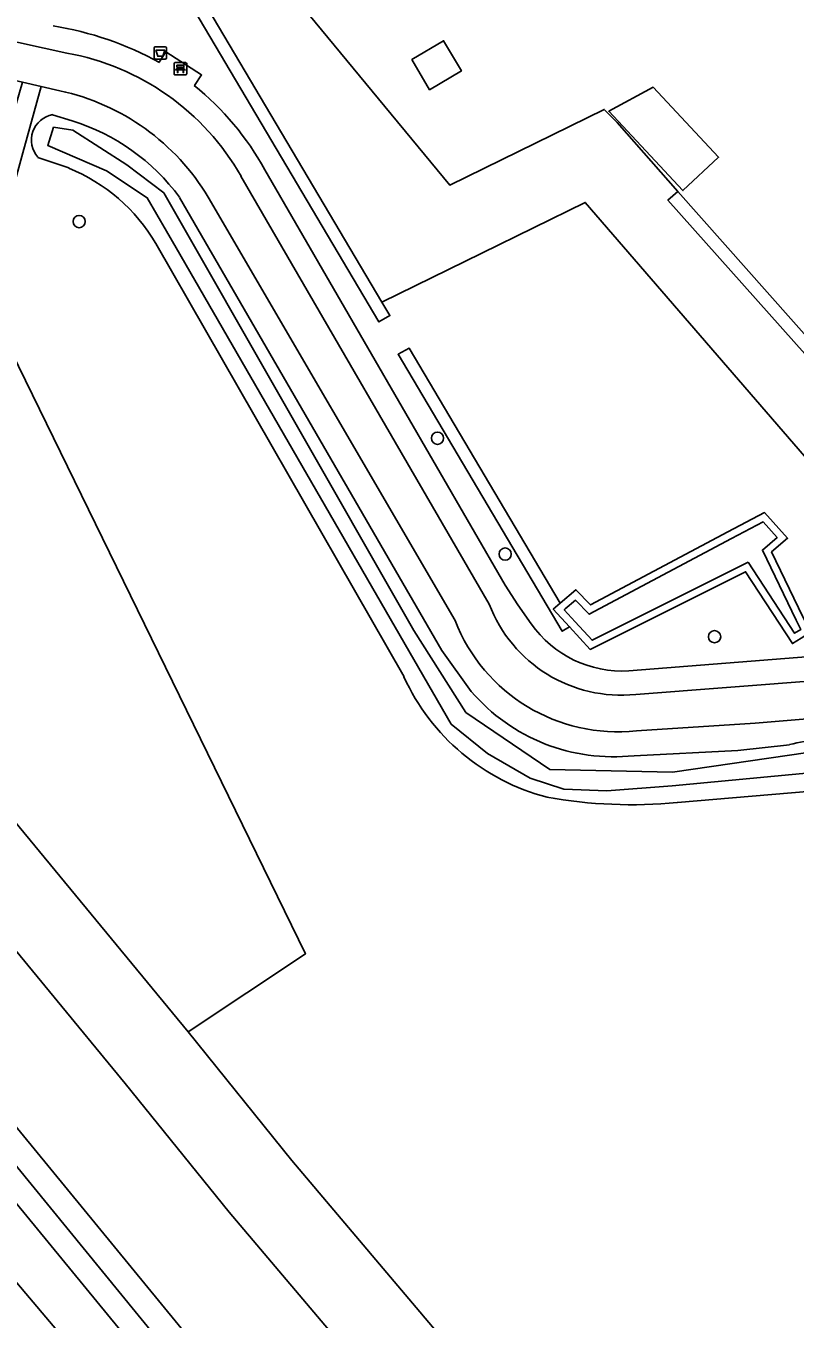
# Model space of a CAD drawing. Extents: x 157320 to 158835, y 386650 to 388491.
# Drawn here: x 157625 to 157686.5, y 387347.6 to 387451 of the extents above; entities that cross this region are included whole.
import ezdxf

# ---------------------------------------------------------------- set-up
doc = ezdxf.new("R2010")
doc.units = 0
for name, color, linetype in [('IMGEO_Afvalbak', 7, 'Continuous'), ('IMGEO_Bank', 7, 'Continuous'), ('IMGEO_Boom', 7, 'Continuous'), ('IMGEO_Erf', 7, 'Continuous'), ('IMGEO_Fietspad_gesloten', 7, 'Continuous'), ('IMGEO_Groenvoorziening', 7, 'Continuous'), ('IMGEO_Haag', 7, 'Continuous'), ('IMGEO_Loofbos', 7, 'Continuous'), ('IMGEO_Oever', 7, 'Continuous'), ('IMGEO_Pand', 7, 'Continuous'), ('IMGEO_Voetpad_halfverhard', 7, 'Continuous'), ('IMGEO_Waterloop', 7, 'Continuous')]:
    doc.layers.add(name, color=color, linetype=linetype)

msp = doc.modelspace()

# ---------------------------------------------------------------- linework, layer by layer
at = {"layer": 'IMGEO_Afvalbak'}
for p, q in [((157635.22, 387448.48), (157635.22, 387449.28)), ((157635.22, 387449.28), (157635.22, 387448.48)), ((157635.32, 387449.38), (157636.11, 387449.38)), ((157636.11, 387449.38), (157635.32, 387449.38)), ((157636.21, 387449.28), (157636.21, 387448.48)), ((157636.21, 387448.48), (157636.21, 387449.28)), ((157636.11, 387448.38), (157635.32, 387448.38)), ((157635.32, 387448.38), (157636.11, 387448.38))]:
    msp.add_line(p, q, dxfattribs=at)
msp.add_lwpolyline([(157635.37, 387449.09), (157636.07, 387449.09), (157635.92, 387448.62), (157635.51, 387448.62), (157635.37, 387449.09)], dxfattribs=at)
for centre, start, end in [((157635.32, 387449.28), 90, 180), ((157635.32, 387449.28), 90, 180), ((157636.11, 387449.28), 0, 90), ((157636.11, 387449.28), 360, 90), ((157635.32, 387448.48), 180, 270), ((157635.32, 387448.48), 180, 270), ((157636.11, 387448.48), 270, 0), ((157636.11, 387448.48), 270, 0)]:
    msp.add_arc(centre, 0.1, start, end, dxfattribs=at)
at = {"layer": 'IMGEO_Bank'}
for p, q in [((157636.83, 387447.2), (157636.83, 387448.04)), ((157636.83, 387448.04), (157636.83, 387447.2)), ((157636.91, 387448.12), (157637.75, 387448.12)), ((157637.75, 387448.12), (157636.91, 387448.12)), ((157637.14, 387447.63), (157637.14, 387447.73)), ((157637.53, 387447.52), (157637.14, 387447.52)), ((157637.18, 387447.73), (157637.18, 387447.63)), ((157637.47, 387447.74), (157637.19, 387447.74)), ((157637.19, 387447.62), (157637.47, 387447.62)), ((157637.48, 387447.63), (157637.48, 387447.73)), ((157637.52, 387447.73), (157637.52, 387447.63)), ((157637.83, 387448.05), (157637.83, 387447.21)), ((157637.83, 387447.21), (157637.83, 387448.05)), ((157637.76, 387447.12), (157636.92, 387447.12)), ((157636.92, 387447.12), (157637.76, 387447.12))]:
    msp.add_line(p, q, dxfattribs=at)
for points in [[(157637.08, 387447.52), (157636.94, 387447.52), (157637.05, 387447.62), (157637.13, 387447.62)], [(157637.13, 387447.74), (157637.05, 387447.74), (157637.05, 387447.9), (157637.61, 387447.9), (157637.61, 387447.74), (157637.53, 387447.74)], [(157637.13, 387447.51), (157637.13, 387447.31), (157637.09, 387447.31), (157637.09, 387447.51)], [(157637.53, 387447.62), (157637.61, 387447.62), (157637.72, 387447.52), (157637.59, 387447.52)], [(157637.58, 387447.51), (157637.58, 387447.31), (157637.54, 387447.31), (157637.54, 387447.51)]]:
    msp.add_lwpolyline(points, dxfattribs=at)
for centre, radius, start, end in [((157636.91, 387448.04), 0.0779, 92.4484, 184.2845), ((157636.91, 387448.04), 0.0779, 92.4484, 184.2845), ((157636.91, 387447.2), 0.0779, 182.4484, 274.2845), ((157636.91, 387447.2), 0.0779, 182.4484, 274.2845), ((157637.08, 387447.51), 0.00671, 2.8957, 87.1043), ((157637.13, 387447.73), 0.00671, 2.8957, 87.1043), ((157637.13, 387447.63), 0.00671, 272.8957, 357.1043), ((157637.14, 387447.51), 0.00671, 92.8957, 177.1043), ((157637.19, 387447.73), 0.00671, 92.8957, 177.1043), ((157637.19, 387447.63), 0.00671, 182.8957, 267.1043), ((157637.47, 387447.73), 0.00671, 2.8957, 87.1043), ((157637.47, 387447.63), 0.00671, 272.8957, 357.1043), ((157637.53, 387447.73), 0.00671, 92.8957, 177.1043), ((157637.53, 387447.63), 0.00671, 182.8957, 267.1043), ((157637.53, 387447.51), 0.00671, 2.8957, 87.1043), ((157637.59, 387447.51), 0.00671, 92.8957, 177.1043), ((157637.75, 387448.04), 0.0779, 2.4484, 94.2845), ((157637.75, 387448.04), 0.0779, 2.4484, 94.2845), ((157637.75, 387447.2), 0.0779, 272.4484, 4.2845), ((157637.75, 387447.2), 0.0779, 272.4484, 4.2845)]:
    msp.add_arc(centre, radius, start, end, dxfattribs=at)
at = {"layer": 'IMGEO_Boom'}
for centre in [(157629.23, 387435.39), (157657.89, 387418.06), (157663.3, 387408.8), (157680.05, 387402.19)]:
    msp.add_circle(centre, 0.489, dxfattribs=at)
at = {"layer": 'IMGEO_Erf'}
msp.add_lwpolyline([(157686.92, 387494.38), (157686.47, 387495.37), (157675.29, 387489.07), (157675.29, 387487.71), (157634.21, 387465.05), (157634.51, 387464.53), (157634.81, 387464.01), (157635.83, 387464.65), (157636.69, 387465.18), (157658.88, 387438.3), (157671.22, 387444.36), (157672.26, 387443.31), (157677.12, 387437.81), (157695.39, 387417.18)], dxfattribs=at)
for points in [[(157659.8, 387447.44), (157657.26, 387445.94), (157655.84, 387448.35), (157658.37, 387449.85)], [(157680.37, 387440.54), (157677.51, 387437.87), (157671.58, 387444.22), (157675.14, 387446.14)]]:
    msp.add_lwpolyline(points, close=True, dxfattribs=at)
at = {"layer": 'IMGEO_Fietspad_gesloten'}
for points in [[(157628.24, 387448.87), (157622.54, 387450.12)], [(157619.48, 387447.73), (157624.71, 387446.53), (157626.18, 387446.2), (157627.69, 387445.85)], [(157662.02, 387404.8), (157642.17, 387439.03)], [(157639.55, 387437.34), (157659.29, 387403.48)], [(157706.18, 387404.09), (157700.08, 387400.72), (157699.85, 387400.57), (157699.19, 387400.19), (157698.5, 387399.87), (157697.79, 387399.61), (157697.05, 387399.42), (157696.3, 387399.29), (157695.54, 387399.23), (157691.41, 387398.92), (157688.61, 387398.7), (157673.74, 387397.57)], [(157673.8, 387394.66), (157683.3, 387395.27), (157690, 387395.84), (157692.24, 387396.03), (157692.7, 387396.07), (157693.64, 387396.11), (157698.42, 387396.9), (157702.36, 387398.56), (157702.4, 387398.55), (157706.9, 387401.13)]]:
    msp.add_lwpolyline(points, dxfattribs=at)
for centre, radius, start, end in [((157624.67, 387429.02), 20.17, 29.7718, 79.7917), ((157623.84, 387427.97), 18.29, 30.803, 77.8515), ((157672.59, 387408.82), 11.31, 200.8132, 275.8514), ((157672.29, 387408.51), 13.93, 201.1468, 276.2614)]:
    msp.add_arc(centre, radius, start, end, dxfattribs=at)
at = {"layer": 'IMGEO_Groenvoorziening'}
for points in [[(157667.65, 387303.9), (157594.47, 387393.09), (157594.18, 387393.44), (157529.23, 387473.63), (157523.24, 387480.36), (157503.24, 387500), (157500, 387503.18), (157497, 387506.12), (157492.08, 387511.35), (157491.27, 387510.68), (157485.56, 387515.31), (157483.92, 387514.11), (157482.27, 387508.96), (157477.63, 387505.03), (157535.59, 387437.19), (157581.23, 387383.78), (157581.38, 387381.11), (157581.39, 387381.1), (157671.49, 387270.21)], [(157861.05, 387046.47), (157695.61, 387250), (157656.75, 387297.8), (157500, 387486.32), (157496.88, 387490.07), (157491.71, 387500), (157484.63, 387513.61), (157488.56, 387508.46), (157495.01, 387500), (157500, 387493.45), (157503.77, 387488.5), (157517.2, 387474.24), (157545.57, 387444.11), (157590.65, 387390.24), (157664.34, 387303.06), (157707.81, 387250), (157745.01, 387204.22), (157870.42, 387053.08)], [(157669.71, 387436.92), (157661.44, 387432.87), (157653.44, 387428.95), (157654.08, 387427.87), (157653.21, 387427.37), (157632.33, 387462.64), (157618.23, 387454.91), (157618.59, 387454.28)], [(157635.64, 387448.13), (157636.16, 387448.97), (157639.02, 387447.12), (157638.45, 387446.28)], [(157627.69, 387445.85), (157626.18, 387446.2), (157624.73, 387440.88), (157623.08, 387434.83)], [(157627.11, 387443.94), (157628.67, 387443.44)], [(157628.41, 387439.68), (157625.93, 387440.53)], [(157644.09, 387439.53), (157663.31, 387406.31), (157664.31, 387404.75), (157665.39, 387403.23)], [(157637.25, 387437.33), (157658.24, 387401.08), (157660.59, 387397.81)], [(157659.29, 387403.48), (157639.55, 387437.34)], [(157673.19, 387399.46), (157687.7, 387400.6), (157689.78, 387400.76), (157689.8, 387401.76), (157693.09, 387402.04), (157693.18, 387401.04), (157694.71, 387401.17), (157695.43, 387401.2), (157696.13, 387401.29), (157696.83, 387401.44), (157697.51, 387401.65), (157698.17, 387401.92), (157698.43, 387402.05), (157705.28, 387406), (157695.39, 387417.18), (157694.48, 387416.71), (157689.44, 387414.06), (157669.71, 387436.92)], [(157610.56, 387412.31), (157611.66, 387436.24), (157611.1, 387436.46), (157610.52, 387435.8), (157609.65, 387434.7), (157608.83, 387433.55), (157608.04, 387432.39), (157601.75, 387423.36), (157596.63, 387396.59), (157716.8, 387250), (157724.62, 387240.46), (157731.68, 387246.15), (157675.47, 387313.68)], [(157613.78, 387399.89), (157637.95, 387370.58), (157647.32, 387376.81), (157619.87, 387432.99), (157618.98, 387433.14), (157611.66, 387436.24), (157610.56, 387412.31)], [(157619.87, 387432.99), (157647.32, 387376.81), (157637.95, 387370.58), (157646.24, 387360.28), (157662.91, 387340.59), (157680.54, 387317.75), (157736.74, 387250.23), (157737.07, 387250.56)], [(157655.21, 387398.97), (157635.36, 387433.65)], [(157675.47, 387313.68), (157657.86, 387336.5), (157641.23, 387356.15), (157632.92, 387366.46), (157614.73, 387388.53), (157613.49, 387390.76), (157612.23, 387393.61), (157611.39, 387396.55), (157610.81, 387399.23), (157610.47, 387402.5), (157610.49, 387410.28)], [(157739.74, 387345.22), (157736.92, 387349.23), (157734.39, 387352.89), (157726.59, 387364.72), (157711.82, 387385.78), (157709.32, 387388.88), (157704.87, 387391.6), (157704.74, 387391.66), (157698.18, 387395.05), (157697.31, 387395.42), (157696.42, 387395.72), (157695.51, 387395.93), (157694.58, 387396.06), (157693.9, 387396.1), (157693.64, 387396.11), (157692.7, 387396.07), (157692.24, 387396.03), (157690, 387395.84), (157683.3, 387395.27), (157673.8, 387394.66)], [(157673.61, 387392.67), (157681.9, 387393.08), (157686.04, 387393.55)], [(157690.59, 387390.07), (157677.07, 387388.93)]]:
    msp.add_lwpolyline(points, dxfattribs=at)
for points in [[(157590.65, 387390.24), (157545.57, 387444.11), (157517.2, 387474.24), (157661, 387301.29), (157664.34, 387303.06)], [(157672.26, 387443.31), (157671.22, 387444.36), (157658.88, 387438.3), (157636.69, 387465.18), (157635.83, 387464.65), (157634.81, 387464.01), (157634.23, 387463.69), (157633.2, 387463.12), (157653.44, 387428.95), (157661.44, 387432.87), (157669.71, 387436.92), (157689.44, 387414.06), (157694.48, 387416.71), (157676.32, 387437.11), (157677.12, 387437.81)], [(157633.2, 387463.12), (157632.33, 387462.64), (157653.21, 387427.37), (157654.08, 387427.87), (157653.44, 387428.95)], [(157677.12, 387437.81), (157676.32, 387437.11), (157694.48, 387416.71), (157695.39, 387417.18)], [(157667.7, 387404.86), (157668.96, 387405.94), (157670.13, 387404.73), (157681.12, 387410.57), (157684.05, 387412.12), (157685.89, 387410.06), (157684.61, 387408.97), (157687.11, 387403.79), (157687.72, 387402.54), (157686.98, 387402.08), (157686.27, 387401.64), (157682.52, 387407.39), (157670.11, 387401.17), (157668.45, 387402.98), (157667.86, 387402.63), (157654.74, 387424.78), (157655.61, 387425.28)], [(157655.61, 387425.28), (157654.74, 387424.78), (157667.86, 387402.63), (157668.45, 387402.98), (157667.15, 387404.39), (157667.7, 387404.86)], [(157724.62, 387240.46), (157716.8, 387250), (157596.63, 387396.59), (157596.01, 387394.35), (157713.91, 387250), (157722.1, 387239.97), (157724.23, 387240.15)]]:
    msp.add_lwpolyline(points, close=True, dxfattribs=at)
for centre, radius, start, end in [((157622.88, 387424.8), 26.59, 61.3121, 80.7652), ((157623.74, 387428.24), 23.27, 29.0163, 50.8165), ((157623.84, 387427.97), 18.29, 30.803, 77.8515), ((157627.48, 387441.91), 2.07, 100.1996, 221.5961), ((157623.76, 387427.46), 16.72, 36.196, 72.9309), ((157622.91, 387426.32), 14.44, 30.4923, 67.6212), ((157672.29, 387408.51), 13.93, 201.1468, 276.2614), ((157672.66, 387408.31), 8.87, 214.9747, 273.4213), ((157671.01, 387406.16), 17.36, 204.4538, 255.4481), ((157671.98, 387407.6), 15.02, 220.6545, 276.2077), ((157690.81, 387374.12), 20.01, 89.9628, 103.7945), ((157673.41, 387427.01), 38.26, 259.8117, 275.4859)]:
    msp.add_arc(centre, radius, start, end, dxfattribs=at)
at = {"layer": 'IMGEO_Haag'}
for points in [[(157633.2, 387463.12), (157632.33, 387462.64), (157653.21, 387427.37), (157654.08, 387427.87), (157653.44, 387428.95)], [(157677.12, 387437.81), (157676.32, 387437.11), (157694.48, 387416.71), (157695.39, 387417.18)], [(157654.74, 387424.78), (157667.86, 387402.63), (157668.45, 387402.98), (157667.15, 387404.39), (157667.7, 387404.86), (157655.61, 387425.28)]]:
    msp.add_lwpolyline(points, close=True, dxfattribs=at)
at = {"layer": 'IMGEO_Loofbos'}
msp.add_lwpolyline([(157610.49, 387410.28), (157610.47, 387402.5), (157610.81, 387399.23), (157611.39, 387396.55), (157612.23, 387393.61), (157613.49, 387390.76), (157614.73, 387388.53), (157632.92, 387366.46), (157641.23, 387356.15), (157657.86, 387336.5), (157675.47, 387313.68), (157731.68, 387246.15), (157736.46, 387250), (157736.74, 387250.23), (157680.54, 387317.75), (157662.91, 387340.59), (157646.24, 387360.28), (157637.95, 387370.58), (157613.78, 387399.89)], dxfattribs=at)
at = {"layer": 'IMGEO_Oever'}
for points in [[(157628.67, 387443.44), (157627.11, 387443.94)], [(157691.04, 387391.61), (157676.65, 387390.26), (157671.44, 387389.87), (157668, 387389.99), (157665.3, 387390.88), (157661.9, 387392.85), (157658.97, 387395.2), (157636.99, 387433.28), (157634.68, 387437.3), (157631.43, 387439.46), (157626.72, 387441.47), (157627.18, 387442.94), (157628.73, 387442.71), (157633.05, 387439.92), (157635.99, 387437.68), (157655.99, 387402.69), (157660.16, 387396.13), (157666.88, 387391.57), (157676.69, 387391.34), (157687.51, 387392.92)], [(157625.93, 387440.53), (157628.41, 387439.68)], [(157660.59, 387397.81), (157658.24, 387401.08), (157637.25, 387437.33)], [(157635.36, 387433.65), (157655.21, 387398.97)], [(157686.04, 387393.55), (157681.9, 387393.08), (157673.61, 387392.67)], [(157677.07, 387388.93), (157690.59, 387390.07), (157716.21, 387339.26), (157719.56, 387334.45), (157748.95, 387278.9)]]:
    msp.add_lwpolyline(points, dxfattribs=at)
for points in [[(157685.89, 387410.06), (157684.05, 387412.12), (157681.12, 387410.57), (157670.13, 387404.73), (157668.96, 387405.94), (157667.7, 387404.86), (157667.15, 387404.39), (157668.45, 387402.98), (157670.11, 387401.17), (157682.52, 387407.39), (157686.27, 387401.64), (157686.98, 387402.08), (157687.72, 387402.54), (157687.11, 387403.79), (157684.61, 387408.97)], [(157682.74, 387408.16), (157670.25, 387401.91), (157668.89, 387403.39), (157668.02, 387404.34), (157668.1, 387404.41), (157668.92, 387405.11), (157670.01, 387403.99), (157681.41, 387410.04), (157683.92, 387411.37), (157685.04, 387410.11), (157683.87, 387409.12), (157686.57, 387403.52), (157686.94, 387402.76), (157686.45, 387402.46)]]:
    msp.add_lwpolyline(points, close=True, dxfattribs=at)
for centre, radius, start, end in [((157627.48, 387441.91), 2.07, 100.1996, 221.5961), ((157623.76, 387427.46), 16.72, 36.196, 72.9309), ((157622.91, 387426.32), 14.44, 30.4923, 67.6212), ((157671.01, 387406.16), 17.36, 204.4538, 255.4481), ((157671.98, 387407.6), 15.02, 220.6545, 276.2077), ((157690.81, 387374.12), 20.01, 89.9628, 103.7945), ((157673.41, 387427.01), 38.26, 259.8117, 275.4859)]:
    msp.add_arc(centre, radius, start, end, dxfattribs=at)
at = {"layer": 'IMGEO_Pand'}
for points in [[(157655.84, 387448.35), (157657.26, 387445.94), (157659.8, 387447.44), (157658.37, 387449.85)], [(157677.51, 387437.87), (157680.37, 387440.54), (157675.14, 387446.14), (157671.58, 387444.22)]]:
    msp.add_lwpolyline(points, close=True, dxfattribs=at)
at = {"layer": 'IMGEO_Voetpad_halfverhard'}
for points in [[(157622.54, 387450.12), (157628.24, 387448.87)], [(157638.45, 387446.28), (157639.02, 387447.12), (157636.16, 387448.97), (157635.64, 387448.13)], [(157623.08, 387434.83), (157624.73, 387440.88), (157626.18, 387446.2), (157624.71, 387446.53), (157623.54, 387442.48), (157623.36, 387441.85), (157621.62, 387435.79)], [(157642.17, 387439.03), (157662.02, 387404.8)], [(157665.39, 387403.23), (157664.31, 387404.75), (157663.31, 387406.31), (157644.09, 387439.53)], [(157687.7, 387400.6), (157673.19, 387399.46)], [(157673.74, 387397.57), (157688.61, 387398.7)]]:
    msp.add_lwpolyline(points, dxfattribs=at)
msp.add_lwpolyline([(157596.01, 387394.35), (157594.47, 387393.09), (157667.65, 387303.9), (157711.56, 387250), (157720.59, 387238.92), (157774.67, 387174.28), (157801.53, 387141.41), (157803, 387139.66), (157804.63, 387141.03), (157804.78, 387142.18), (157803.16, 387142.7), (157776.17, 387175.47), (157724.13, 387237.85), (157725.01, 387239.24), (157725.41, 387239.55), (157724.62, 387240.46), (157724.23, 387240.15), (157722.1, 387239.97), (157713.91, 387250)], close=True, dxfattribs=at)
for centre, radius, start, end in [((157622.88, 387424.8), 26.59, 61.3121, 80.7652), ((157624.67, 387429.02), 20.17, 29.7718, 79.7917), ((157623.74, 387428.24), 23.27, 29.0163, 50.8165), ((157672.59, 387408.82), 11.31, 200.8132, 275.8514), ((157672.66, 387408.31), 8.87, 214.9747, 273.4213)]:
    msp.add_arc(centre, radius, start, end, dxfattribs=at)
at = {"layer": 'IMGEO_Waterloop'}
msp.add_lwpolyline([(157687.51, 387392.92), (157676.69, 387391.34), (157666.88, 387391.57), (157660.16, 387396.13), (157655.99, 387402.69), (157635.99, 387437.68), (157633.05, 387439.92), (157628.73, 387442.71), (157627.18, 387442.94), (157626.72, 387441.47), (157631.43, 387439.46), (157634.68, 387437.3), (157636.99, 387433.28), (157658.97, 387395.2), (157661.9, 387392.85), (157665.3, 387390.88), (157668, 387389.99), (157671.44, 387389.87), (157676.65, 387390.26), (157691.04, 387391.61)], dxfattribs=at)
msp.add_lwpolyline([(157682.74, 387408.16), (157686.45, 387402.46), (157686.94, 387402.76), (157686.57, 387403.52), (157683.87, 387409.12), (157685.04, 387410.11), (157683.92, 387411.37), (157681.41, 387410.04), (157670.01, 387403.99), (157668.92, 387405.11), (157668.1, 387404.41), (157668.02, 387404.34), (157668.89, 387403.39), (157670.25, 387401.91)], close=True, dxfattribs=at)

doc.saveas('drawing.dxf')
